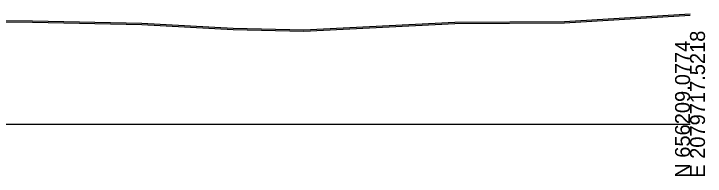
# Model space of a CAD drawing. Extents: x 1131015 to 1136271, y 133453 to 174329.
# Drawn here: x 1131513.9 to 1131643.3, y 168158 to 168188.3 of the extents above; entities that cross this region are included whole.
import ezdxf

# ---------------------------------------------------------------- set-up
doc = ezdxf.new("R2010")
doc.units = 0
for name, color, linetype in [('DESIGN - SHEET - Light Grid', 7, 'Continuous'), ('SURVEY - GROUND - Bottom of Topsoil Layer', 7, 'Continuous'), ('SURVEY - GROUND - Top of Ground', 7, 'Continuous')]:
    doc.layers.add(name, color=color, linetype=linetype)

msp = doc.modelspace()

# ---------------------------------------------------------------- linework, layer by layer
at = {"layer": 'DESIGN - SHEET - Light Grid'}
msp.add_line((1131340.46, 168167.66), (1131640.46, 168167.66), dxfattribs=at)
at = {"layer": 'SURVEY - GROUND - Bottom of Topsoil Layer'}
for p, q in [((1131616.98, 168186.59), (1131640.46, 168188.03)), ((1131494.2, 168187.07), (1131517.42, 168186.72)), ((1131517.42, 168186.72), (1131537.89, 168186.28)), ((1131537.89, 168186.28), (1131554.99, 168185.34)), ((1131568.22, 168185.02), (1131596.44, 168186.48)), ((1131596.44, 168186.48), (1131616.98, 168186.59)), ((1131554.99, 168185.34), (1131568.22, 168185.02))]:
    msp.add_line(p, q, dxfattribs=at)
at = {"layer": 'SURVEY - GROUND - Top of Ground'}
for p, q in [((1131616.98, 168186.84), (1131640.46, 168188.28)), ((1131494.2, 168187.32), (1131517.42, 168186.97)), ((1131517.42, 168186.97), (1131537.89, 168186.53)), ((1131537.89, 168186.53), (1131554.99, 168185.59)), ((1131568.22, 168185.27), (1131596.44, 168186.73)), ((1131596.44, 168186.73), (1131616.98, 168186.84)), ((1131554.99, 168185.59), (1131568.22, 168185.27))]:
    msp.add_line(p, q, dxfattribs=at)

# ---------------------------------------------------------------- texts
at = {"layer": 'DESIGN - SHEET - Light Grid'}
for s, p in [('E 2079717.5218', (1131643.26, 168157.66)), ('N 656209.0774', (1131640.46, 168157.66))]:
    msp.add_text(s, height=2.8, rotation=90, dxfattribs=at).set_placement(p)

doc.saveas('drawing.dxf')
